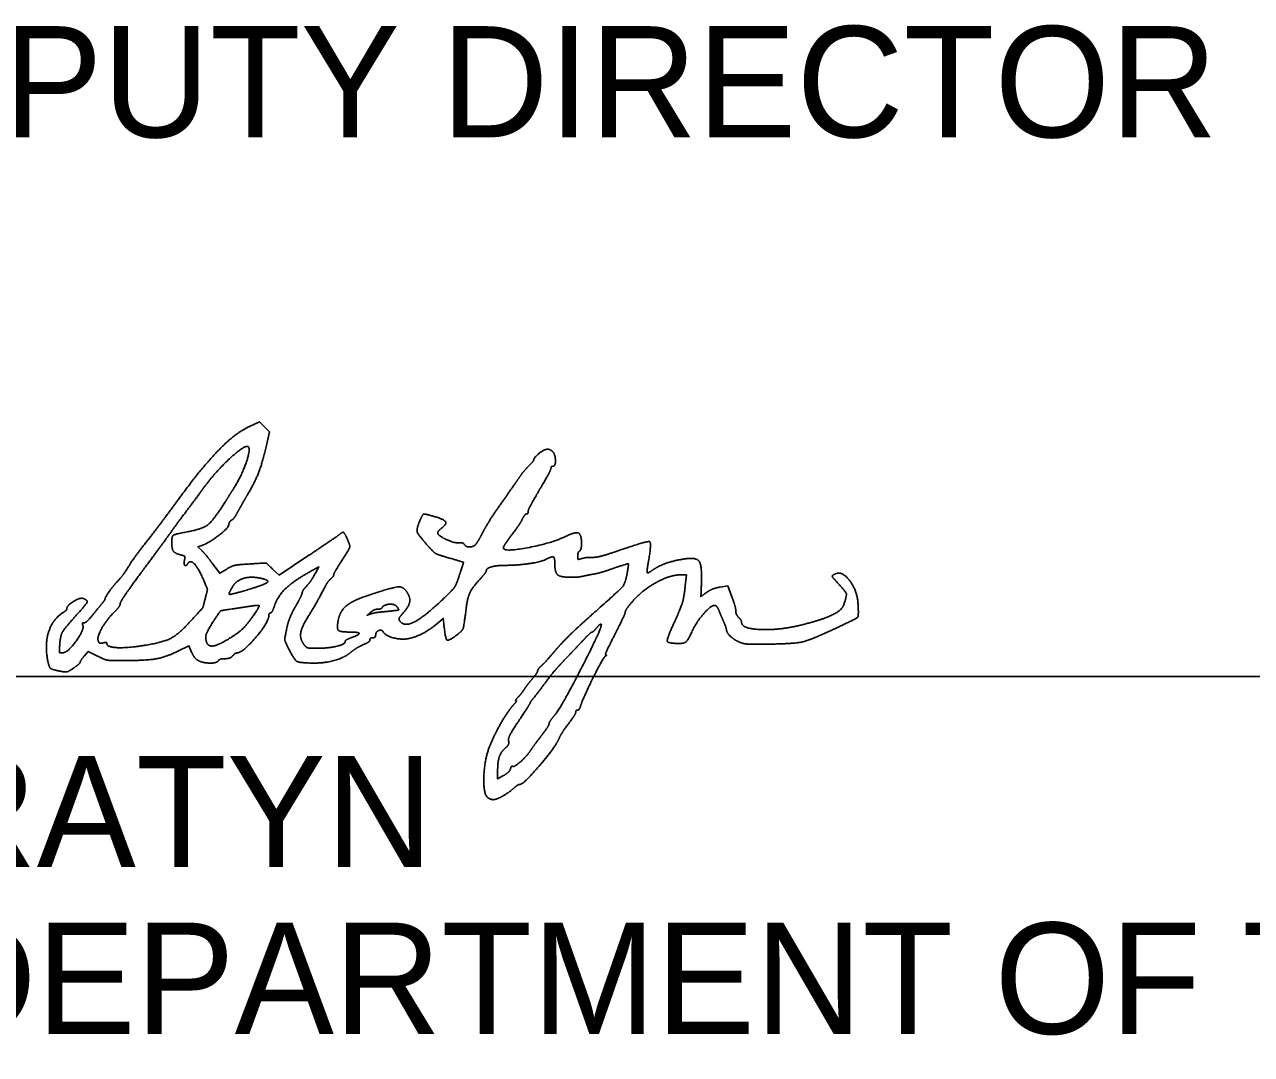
# Model space of a CAD drawing. Extents: x 0 to 70.2, y 0 to 31.4.
# Drawn here: x 25.73 to 27.275, y 7.648 to 8.946 of the extents above; entities that cross this region are included whole.
import ezdxf

# ---------------------------------------------------------------- set-up
doc = ezdxf.new("R2010")
doc.units = 0
for name, color, linetype in [('GM_X_City_Street', 7, 'Continuous'), ('SH_Data', 7, 'Continuous'), ('SH_Text', 7, 'Continuous')]:
    doc.layers.add(name, color=color, linetype=linetype)

msp = doc.modelspace()

# ---------------------------------------------------------------- linework, layer by layer
at = {"layer": 'GM_X_City_Street'}
for points in [[(26.0131, 8.4392), (26.0258, 8.4451), (26.0321, 8.4387), (26.0385, 8.4323), (26.0341, 8.4137)], [(25.9532, 8.2893), (25.9482, 8.2877), (25.9534, 8.2825)], [(26.0422, 8.2596), (26.0503, 8.2519), (26.0866, 8.276)], [(25.967, 8.2659), (25.9756, 8.2543), (25.9844, 8.2596)], [(26.0961, 8.2543), (26.1005, 8.2622), (26.095, 8.2593)], [(26.5619, 8.2384), (26.5634, 8.2522), (26.5556, 8.2522)], [(26.6058, 8.2368), (26.6154, 8.2383), (26.6205, 8.2247)], [(26.2578, 8.1906), (26.2572, 8.1974), (26.2513, 8.1923)], [(25.9402, 8.155), (25.9369, 8.163), (25.923, 8.1562)], [(25.8216, 8.15), (25.8101, 8.1557), (25.805, 8.1499)], [(26.3256, 8.0045), (26.3256, 7.9951), (26.3331, 7.9994)]]:
    msp.add_lwpolyline(points, dxfattribs=at)
for points in [[(25.9236, 8.3473), (25.9533, 8.3879), (25.9951, 8.4308), (26.0131, 8.4392)], [(26.0117, 8.4134), (26.008, 8.4171), (25.9695, 8.3814), (25.9541, 8.3601)], [(25.9934, 8.3614), (26.0028, 8.3763), (26.0148, 8.4103), (26.0117, 8.4134)], [(26.0341, 8.4137), (26.0291, 8.3925), (26.0199, 8.3689), (26.0105, 8.353)], [(26.3712, 8.3973), (26.3712, 8.4001), (26.3844, 8.4104), (26.3881, 8.4105)], [(26.3881, 8.4105), (26.3901, 8.4105), (26.3931, 8.4093), (26.3947, 8.4077)], [(26.3947, 8.4077), (26.3982, 8.4042), (26.3986, 8.389), (26.3952, 8.389)], [(26.3646, 8.3892), (26.3682, 8.3928), (26.3712, 8.3965), (26.3712, 8.3973)], [(26.3508, 8.372), (26.3547, 8.3778), (26.361, 8.3856), (26.3646, 8.3892)], [(26.3928, 8.3865), (26.3928, 8.3851), (26.3863, 8.373), (26.3784, 8.3596)], [(26.3952, 8.389), (26.3939, 8.389), (26.3928, 8.3878), (26.3928, 8.3865)], [(25.9541, 8.3601), (25.9505, 8.3551), (25.9411, 8.3424), (25.9332, 8.3319)], [(25.9829, 8.3447), (25.9861, 8.3499), (25.9909, 8.3574), (25.9934, 8.3614)], [(26.3292, 8.341), (26.3371, 8.3522), (26.3468, 8.3661), (26.3508, 8.372)], [(26.3784, 8.3596), (26.3705, 8.3462), (26.364, 8.3338), (26.364, 8.3321)], [(25.8834, 8.2939), (25.8923, 8.3052), (25.9104, 8.3293), (25.9236, 8.3473)], [(25.9331, 8.3061), (25.9537, 8.3098), (25.9677, 8.3207), (25.9829, 8.3447)], [(26.0105, 8.353), (26.007, 8.347), (26.0018, 8.3379), (25.9989, 8.3326)], [(25.9332, 8.3319), (25.9253, 8.3215), (25.9172, 8.3105), (25.9152, 8.3075)], [(25.9989, 8.3326), (25.9961, 8.3273), (25.9923, 8.3221), (25.9905, 8.3211)], [(26.2271, 8.3192), (26.2309, 8.3283), (26.234, 8.3293), (26.2467, 8.3255)], [(26.3078, 8.3074), (26.3116, 8.3146), (26.3212, 8.3298), (26.3292, 8.341)], [(26.362, 8.329), (26.3609, 8.329), (26.3585, 8.326), (26.3567, 8.3224)], [(26.364, 8.3321), (26.364, 8.3304), (26.3631, 8.329), (26.362, 8.329)], [(25.9872, 8.3156), (25.9872, 8.3119), (25.9614, 8.2919), (25.9532, 8.2893)], [(25.9905, 8.3211), (25.9887, 8.32), (25.9872, 8.3176), (25.9872, 8.3156)], [(26.2369, 8.2898), (26.2254, 8.3029), (26.2232, 8.3096), (26.2271, 8.3192)], [(26.2467, 8.3255), (26.2587, 8.322), (26.2616, 8.3158), (26.2539, 8.31)], [(26.3567, 8.3224), (26.3549, 8.3187), (26.3488, 8.3097), (26.3431, 8.3022)], [(25.9152, 8.3075), (25.9132, 8.3045), (25.8978, 8.2836), (25.881, 8.2609)], [(25.9152, 8.2939), (25.9152, 8.3008), (25.9193, 8.3036), (25.9331, 8.3061)], [(26.0866, 8.276), (26.1065, 8.2893), (26.1241, 8.3012), (26.1257, 8.3026)], [(26.1257, 8.3026), (26.1302, 8.3063), (26.1326, 8.3055), (26.1356, 8.2989)], [(26.1356, 8.2989), (26.14, 8.2892), (26.139, 8.2851), (26.1288, 8.2693)], [(26.2539, 8.31), (26.2512, 8.3079), (26.2497, 8.3051), (26.2506, 8.3037)], [(26.2506, 8.3037), (26.2533, 8.2999), (26.2732, 8.2917), (26.2778, 8.2925)], [(26.2985, 8.2912), (26.2998, 8.2928), (26.304, 8.3001), (26.3078, 8.3074)], [(26.3431, 8.3022), (26.3374, 8.2947), (26.3328, 8.2875), (26.3328, 8.2861)], [(26.3328, 8.2861), (26.3328, 8.2808), (26.3924, 8.2918), (26.4104, 8.3003)], [(26.4104, 8.3003), (26.4233, 8.3065), (26.4312, 8.3034), (26.4312, 8.292)], [(25.8619, 8.2645), (25.8648, 8.2693), (25.8745, 8.2826), (25.8834, 8.2939)], [(25.9262, 8.2775), (25.919, 8.2793), (25.9152, 8.285), (25.9152, 8.2939)], [(25.9534, 8.2825), (25.9562, 8.2797), (25.9623, 8.2722), (25.967, 8.2659)], [(26.2604, 8.2747), (26.2496, 8.2778), (26.2447, 8.2809), (26.2369, 8.2898)], [(26.2778, 8.2925), (26.2801, 8.2929), (26.2827, 8.2921), (26.2835, 8.2907)], [(26.2835, 8.2907), (26.2857, 8.2872), (26.2957, 8.2875), (26.2985, 8.2912)], [(26.4288, 8.2822), (26.4275, 8.2814), (26.4264, 8.2785), (26.4264, 8.2759)], [(26.4312, 8.292), (26.4312, 8.2874), (26.4301, 8.283), (26.4288, 8.2822)], [(26.4735, 8.2813), (26.5139, 8.2951), (26.5198, 8.2935), (26.5157, 8.2696)], [(25.9313, 8.2713), (25.9322, 8.2748), (25.9309, 8.2763), (25.9262, 8.2775)], [(25.9355, 8.2665), (25.9331, 8.2626), (25.9299, 8.2662), (25.9313, 8.2713)], [(25.9543, 8.2479), (25.9482, 8.2616), (25.9385, 8.2712), (25.9355, 8.2665)], [(26.0136, 8.266), (26.0339, 8.2672), (26.0341, 8.2671), (26.0422, 8.2596)], [(26.1288, 8.2693), (26.1235, 8.2611), (26.1192, 8.2535), (26.1192, 8.2524)], [(26.2772, 8.2509), (26.2828, 8.2677), (26.2825, 8.2683), (26.2604, 8.2747)], [(26.3861, 8.2715), (26.3806, 8.2686), (26.3504, 8.2642), (26.3354, 8.2642)], [(26.3976, 8.2668), (26.3976, 8.2742), (26.3939, 8.2757), (26.3861, 8.2715)], [(26.4169, 8.2492), (26.4045, 8.2492), (26.3976, 8.2555), (26.3976, 8.2668)], [(26.4264, 8.2759), (26.4264, 8.272), (26.4274, 8.2714), (26.4318, 8.2728)], [(26.4318, 8.2728), (26.4348, 8.2737), (26.4406, 8.2744), (26.4447, 8.2742)], [(26.4447, 8.2742), (26.4489, 8.2741), (26.4618, 8.2772), (26.4735, 8.2813)], [(26.5157, 8.2696), (26.5143, 8.262), (26.5136, 8.2554), (26.5141, 8.2549)], [(26.5216, 8.2588), (26.5289, 8.2638), (26.5471, 8.2701), (26.5608, 8.2723)], [(26.5608, 8.2723), (26.5754, 8.2746), (26.5831, 8.2642), (26.5823, 8.2429)], [(25.8456, 8.2426), (25.8522, 8.25), (25.8564, 8.2557), (25.8619, 8.2645)], [(25.881, 8.2609), (25.8643, 8.2383), (25.8505, 8.2182), (25.8504, 8.2162)], [(25.9844, 8.2596), (25.9909, 8.2634), (25.9985, 8.2651), (26.0136, 8.266)], [(26.095, 8.2593), (26.0716, 8.2468), (26.0488, 8.2261), (26.0447, 8.2136)], [(26.0833, 8.2362), (26.0887, 8.2422), (26.0912, 8.2457), (26.0961, 8.2543)], [(26.1192, 8.2524), (26.1192, 8.2513), (26.1176, 8.249), (26.1156, 8.2474)], [(26.3112, 8.257), (26.3112, 8.2561), (26.307, 8.2507), (26.3018, 8.245)], [(26.3354, 8.2642), (26.3239, 8.2642), (26.3112, 8.2604), (26.3112, 8.257)], [(26.4468, 8.2532), (26.4428, 8.2526), (26.4369, 8.2514), (26.4336, 8.2506)], [(26.4439, 8.2017), (26.4795, 8.2332), (26.4864, 8.2414), (26.4888, 8.2546)], [(26.4682, 8.2593), (26.4604, 8.2566), (26.4507, 8.2539), (26.4468, 8.2532)], [(26.4888, 8.2546), (26.4909, 8.2661), (26.4891, 8.2665), (26.4682, 8.2593)], [(26.5556, 8.2522), (26.5429, 8.2522), (26.5091, 8.2338), (26.4969, 8.2202)], [(26.5141, 8.2549), (26.5145, 8.2544), (26.5179, 8.2562), (26.5216, 8.2588)], [(26.7524, 8.2436), (26.7471, 8.2493), (26.7468, 8.2519), (26.7515, 8.2537)], [(26.7515, 8.2537), (26.76, 8.257), (26.7785, 8.232), (26.7795, 8.2158)], [(25.8312, 8.2222), (25.8312, 8.2238), (25.8403, 8.2368), (25.8456, 8.2426)], [(25.9576, 8.2234), (25.9602, 8.2332), (25.9599, 8.2354), (25.9543, 8.2479)], [(25.9928, 8.2388), (25.9858, 8.228), (25.9903, 8.2272), (26.0148, 8.2347)], [(26.0254, 8.2483), (26.0145, 8.2504), (25.9971, 8.2453), (25.9928, 8.2388)], [(26.0148, 8.2347), (26.034, 8.2406), (26.038, 8.2457), (26.0254, 8.2483)], [(26.0793, 8.2291), (26.0796, 8.2309), (26.0813, 8.234), (26.0833, 8.2362)], [(26.1087, 8.2381), (26.1006, 8.2227), (26.0928, 8.209), (26.0867, 8.1992)], [(26.1156, 8.2474), (26.1137, 8.2458), (26.1106, 8.2416), (26.1087, 8.2381)], [(26.1626, 8.2264), (26.1944, 8.237), (26.2078, 8.2374), (26.2129, 8.228)], [(26.2589, 8.2236), (26.2693, 8.2336), (26.2734, 8.2398), (26.2772, 8.2509)], [(26.3018, 8.245), (26.2933, 8.2355), (26.2876, 8.2229), (26.286, 8.2102)], [(26.4336, 8.2506), (26.4303, 8.2498), (26.4228, 8.2492), (26.4169, 8.2492)], [(26.5472, 8.1905), (26.5563, 8.2104), (26.5603, 8.2236), (26.5619, 8.2384)], [(26.5823, 8.2429), (26.5816, 8.2245), (26.5815, 8.2248), (26.5892, 8.2303)], [(26.5892, 8.2303), (26.593, 8.233), (26.6004, 8.2359), (26.6058, 8.2368)], [(26.7615, 8.2145), (26.7655, 8.2263), (26.7639, 8.2312), (26.7524, 8.2436)], [(25.7832, 8.2102), (25.7833, 8.2139), (25.8, 8.2239), (25.8038, 8.2224)], [(25.8038, 8.2224), (25.8098, 8.2201), (25.8075, 8.2153), (25.7932, 8.1993)], [(25.8288, 8.2179), (25.8301, 8.2195), (25.8312, 8.2214), (25.8312, 8.2222)], [(25.938, 8.1929), (25.9541, 8.2105), (25.9544, 8.211), (25.9576, 8.2234)], [(26.0708, 8.2121), (26.0752, 8.2197), (26.079, 8.2274), (26.0793, 8.2291)], [(26.1249, 8.1954), (26.1271, 8.2066), (26.1433, 8.22), (26.1626, 8.2264)], [(26.2019, 8.1948), (26.2072, 8.1861), (26.2339, 8.1996), (26.2589, 8.2236)], [(26.2129, 8.228), (26.2161, 8.2219), (26.2127, 8.2106), (26.2053, 8.2027)], [(26.4969, 8.2202), (26.4911, 8.2137), (26.4864, 8.2072), (26.4864, 8.2056)], [(26.6205, 8.2247), (26.6233, 8.2173), (26.6256, 8.2092), (26.6256, 8.2067)], [(25.7583, 8.1485), (25.7554, 8.1671), (25.7661, 8.1971), (25.7785, 8.2048)], [(25.7785, 8.2048), (25.7811, 8.2064), (25.7832, 8.2088), (25.7832, 8.2102)], [(25.8167, 8.203), (25.822, 8.2096), (25.8275, 8.2163), (25.8288, 8.2179)], [(25.843, 8.2055), (25.8332, 8.1958), (25.8208, 8.1737), (25.8226, 8.169)], [(25.8504, 8.2162), (25.8503, 8.2142), (25.847, 8.2094), (25.843, 8.2055)], [(25.9956, 8.2099), (25.9778, 8.2074), (25.9758, 8.2062), (25.9685, 8.195)], [(26.013, 8.2126), (26.0074, 8.2117), (25.9995, 8.2105), (25.9956, 8.2099)], [(26.018, 8.2009), (26.0258, 8.2123), (26.0249, 8.2145), (26.013, 8.2126)], [(26.0447, 8.2136), (26.043, 8.2084), (26.0407, 8.2042), (26.0396, 8.2042)], [(26.0599, 8.1842), (26.0615, 8.1919), (26.0664, 8.2044), (26.0708, 8.2121)], [(26.1658, 8.2052), (26.1612, 8.2014), (26.1612, 8.2014), (26.166, 8.2031)], [(26.1747, 8.209), (26.1724, 8.209), (26.1684, 8.2073), (26.1658, 8.2052)], [(26.166, 8.2031), (26.1686, 8.204), (26.1762, 8.2052), (26.1828, 8.2058)], [(26.1802, 8.2111), (26.1795, 8.2099), (26.177, 8.209), (26.1747, 8.209)], [(26.1987, 8.2122), (26.1959, 8.2156), (26.1825, 8.2148), (26.1802, 8.2111)], [(26.1828, 8.2058), (26.1995, 8.2074), (26.2019, 8.2083), (26.1987, 8.2122)], [(26.286, 8.2102), (26.2832, 8.1877), (26.2814, 8.1822), (26.2758, 8.1777)], [(26.4864, 8.2056), (26.4864, 8.204), (26.4804, 8.1912), (26.4732, 8.1771)], [(26.5988, 8.2138), (26.5945, 8.2138), (26.5762, 8.1933), (26.5715, 8.1831)], [(26.6044, 8.2072), (26.6029, 8.2108), (26.6004, 8.2138), (26.5988, 8.2138)], [(26.6103, 8.193), (26.6085, 8.1972), (26.6058, 8.2035), (26.6044, 8.2072)], [(26.6256, 8.2067), (26.6256, 8.2042), (26.6272, 8.2005), (26.6292, 8.1985)], [(26.7126, 8.1902), (26.7363, 8.1964), (26.7593, 8.2078), (26.7615, 8.2145)], [(26.7795, 8.2158), (26.7804, 8.2004), (26.7778, 8.1973), (26.7544, 8.1863)], [(25.7932, 8.1993), (25.7795, 8.1842), (25.7745, 8.174), (25.7739, 8.1602)], [(25.8032, 8.1888), (25.8024, 8.1908), (25.803, 8.1921), (25.8044, 8.1917)], [(25.8044, 8.1917), (25.8058, 8.1913), (25.8113, 8.1964), (25.8167, 8.203)], [(25.8815, 8.1635), (25.9042, 8.1672), (25.9238, 8.1774), (25.938, 8.1929)], [(25.9685, 8.195), (25.9603, 8.1824), (25.9571, 8.1725), (25.9593, 8.1667)], [(25.9881, 8.1723), (25.9993, 8.1792), (26.0102, 8.1898), (26.018, 8.2009)], [(26.0375, 8.2012), (26.0374, 8.1926), (26.0043, 8.1538), (25.9972, 8.1538)], [(26.0396, 8.2042), (26.0385, 8.2042), (26.0376, 8.2028), (26.0375, 8.2012)], [(26.0867, 8.1992), (26.0787, 8.1866), (26.0765, 8.1714), (26.0816, 8.1646)], [(26.1385, 8.1802), (26.127, 8.1802), (26.1229, 8.1847), (26.1249, 8.1954)], [(26.2053, 8.2027), (26.2025, 8.1997), (26.201, 8.1962), (26.2019, 8.1948)], [(26.2513, 8.1923), (26.2419, 8.1841), (26.2219, 8.1735), (26.2128, 8.1718)], [(26.2758, 8.1777), (26.264, 8.1685), (26.2597, 8.1716), (26.2578, 8.1906)], [(26.3973, 8.0751), (26.4049, 8.0838), (26.4582, 8.1876), (26.4561, 8.1897)], [(26.3999, 8.1589), (26.4071, 8.1673), (26.4269, 8.1865), (26.4439, 8.2017)], [(26.4561, 8.1897), (26.4554, 8.1904), (26.4528, 8.1885), (26.4504, 8.1856)], [(26.5546, 8.1658), (26.5401, 8.1658), (26.5385, 8.1712), (26.5472, 8.1905)], [(26.6137, 8.1834), (26.6136, 8.1845), (26.6121, 8.1889), (26.6103, 8.193)], [(26.6292, 8.1985), (26.6312, 8.1965), (26.6328, 8.1938), (26.6328, 8.1925)], [(26.6328, 8.1925), (26.6328, 8.184), (26.6834, 8.1825), (26.7126, 8.1902)], [(25.7787, 8.1542), (25.7851, 8.1552), (25.8052, 8.1836), (25.8032, 8.1888)], [(26.0619, 8.1602), (26.0575, 8.1693), (26.0573, 8.1715), (26.0599, 8.1842)], [(26.1419, 8.1733), (26.1522, 8.177), (26.1506, 8.1802), (26.1385, 8.1802)], [(26.172, 8.1763), (26.172, 8.1745), (26.1704, 8.173), (26.1684, 8.173)], [(26.1815, 8.1803), (26.1795, 8.1836), (26.172, 8.1805), (26.172, 8.1763)], [(26.2128, 8.1718), (26.2042, 8.1703), (26.1844, 8.1756), (26.1815, 8.1803)], [(26.4446, 8.1802), (26.4438, 8.1802), (26.4399, 8.1767), (26.4358, 8.1724)], [(26.4504, 8.1856), (26.448, 8.1826), (26.4454, 8.1802), (26.4446, 8.1802)], [(26.4732, 8.1771), (26.4659, 8.1629), (26.4607, 8.1514), (26.4618, 8.1513)], [(26.5715, 8.1831), (26.5658, 8.1707), (26.5609, 8.1658), (26.5546, 8.1658)], [(26.6293, 8.1678), (26.6223, 8.1712), (26.6138, 8.1796), (26.6137, 8.1834)], [(26.7544, 8.1863), (26.7196, 8.17), (26.6985, 8.1652), (26.6592, 8.1648)], [(25.7739, 8.1602), (25.7737, 8.1546), (25.7745, 8.1536), (25.7787, 8.1542)], [(25.8226, 8.169), (25.8235, 8.1666), (25.8258, 8.1657), (25.8288, 8.1665)], [(25.8288, 8.1665), (25.8314, 8.1672), (25.8336, 8.1668), (25.8336, 8.1657)], [(25.8336, 8.1657), (25.8336, 8.1611), (25.8592, 8.1599), (25.8815, 8.1635)], [(25.9593, 8.1667), (25.9614, 8.1615), (25.9749, 8.1641), (25.9881, 8.1723)], [(26.0937, 8.1411), (26.0762, 8.1412), (26.0692, 8.1454), (26.0619, 8.1602)], [(26.0816, 8.1646), (26.0844, 8.1608), (26.088, 8.1598), (26.0992, 8.1598)], [(26.0992, 8.1598), (26.1132, 8.1598), (26.1336, 8.1649), (26.1336, 8.1684)], [(26.1336, 8.1684), (26.1336, 8.1694), (26.1373, 8.1716), (26.1419, 8.1733)], [(26.1594, 8.1656), (26.152, 8.1623), (26.1444, 8.1578), (26.1402, 8.1543)], [(26.1648, 8.1705), (26.1648, 8.1692), (26.1624, 8.167), (26.1594, 8.1656)], [(26.1684, 8.173), (26.1664, 8.173), (26.1648, 8.1719), (26.1648, 8.1705)], [(26.3814, 8.1385), (26.3844, 8.1413), (26.3927, 8.1505), (26.3999, 8.1589)], [(26.4358, 8.1724), (26.4317, 8.1681), (26.4212, 8.157), (26.4124, 8.1477)], [(26.6592, 8.1648), (26.6442, 8.1646), (26.6339, 8.1657), (26.6293, 8.1678)], [(25.7749, 8.1308), (25.764, 8.1328), (25.7602, 8.1369), (25.7583, 8.1485)], [(25.805, 8.1499), (25.8022, 8.1467), (25.8, 8.1433), (25.8, 8.1424)], [(25.8524, 8.1442), (25.8368, 8.1442), (25.8309, 8.1453), (25.8216, 8.15)], [(25.923, 8.1562), (25.9074, 8.1484), (25.8823, 8.1442), (25.8524, 8.1442)], [(25.9484, 8.1444), (25.9458, 8.1458), (25.9421, 8.1506), (25.9402, 8.155)], [(25.974, 8.1442), (25.972, 8.141), (25.9545, 8.1411), (25.9484, 8.1444)], [(25.9822, 8.1466), (25.9785, 8.1466), (25.9748, 8.1455), (25.974, 8.1442)], [(25.992, 8.1502), (25.9903, 8.1482), (25.9859, 8.1466), (25.9822, 8.1466)], [(25.9972, 8.1538), (25.996, 8.1538), (25.9936, 8.1522), (25.992, 8.1502)], [(26.1402, 8.1543), (26.1325, 8.1479), (26.1082, 8.141), (26.0937, 8.1411)], [(26.4124, 8.1477), (26.4036, 8.1385), (26.3937, 8.1272), (26.3904, 8.1228)], [(26.461, 8.1495), (26.4583, 8.1477), (26.4331, 8.0967), (26.4301, 8.0872)], [(26.4618, 8.1513), (26.4628, 8.1513), (26.4624, 8.1505), (26.461, 8.1495)], [(25.7916, 8.1349), (25.7851, 8.1304), (25.7815, 8.1296), (25.7749, 8.1308)], [(25.8, 8.1424), (25.8, 8.1414), (25.7962, 8.138), (25.7916, 8.1349)], [(26.3694, 8.1215), (26.373, 8.1257), (26.376, 8.1301), (26.376, 8.1313)], [(26.376, 8.1313), (26.376, 8.1324), (26.3785, 8.1357), (26.3814, 8.1385)], [(26.3592, 8.1082), (26.3612, 8.1112), (26.3658, 8.1172), (26.3694, 8.1215)], [(26.3904, 8.1228), (26.3823, 8.1118), (26.3718, 8.098), (26.3688, 8.0945)], [(26.3488, 8.0938), (26.3479, 8.0938), (26.3491, 8.0958), (26.3514, 8.0982)], [(26.3514, 8.0982), (26.3537, 8.1006), (26.3572, 8.1051), (26.3592, 8.1082)], [(26.3154, 8.0358), (26.3213, 8.0506), (26.3384, 8.0805), (26.3455, 8.0884)], [(26.3455, 8.0884), (26.3482, 8.0913), (26.3497, 8.0938), (26.3488, 8.0938)], [(26.3664, 8.0906), (26.3664, 8.09), (26.36, 8.0801), (26.3523, 8.0685)], [(26.3688, 8.0945), (26.3675, 8.0929), (26.3664, 8.0911), (26.3664, 8.0906)], [(26.4262, 8.0818), (26.425, 8.0818), (26.424, 8.0806), (26.424, 8.0793)], [(26.4301, 8.0872), (26.4292, 8.0842), (26.4274, 8.0818), (26.4262, 8.0818)], [(26.3523, 8.0685), (26.3436, 8.0554), (26.3387, 8.0457), (26.3394, 8.043)], [(26.3904, 8.0648), (26.3904, 8.0661), (26.3935, 8.0708), (26.3973, 8.0751)], [(26.424, 8.0793), (26.424, 8.0779), (26.4197, 8.0711), (26.4145, 8.0642)], [(26.3802, 8.049), (26.3858, 8.0563), (26.3904, 8.0635), (26.3904, 8.0648)], [(26.4145, 8.0642), (26.4093, 8.0573), (26.4042, 8.0493), (26.4031, 8.0465)], [(26.3136, 7.9713), (26.3076, 7.9751), (26.3089, 8.0194), (26.3154, 8.0358)], [(26.3394, 8.043), (26.34, 8.0405), (26.3385, 8.0368), (26.3357, 8.0344)], [(26.4031, 8.0465), (26.3994, 8.0367), (26.3583, 7.9882), (26.3536, 7.9882)], [(26.3676, 8.0317), (26.3689, 8.0338), (26.3746, 8.0416), (26.3802, 8.049)], [(26.3357, 8.0344), (26.3298, 8.0292), (26.3256, 8.0168), (26.3256, 8.0045)], [(26.3448, 8.011), (26.3467, 8.0098), (26.3633, 8.0249), (26.3676, 8.0317)], [(26.3331, 7.9994), (26.3373, 8.0018), (26.3412, 8.0057), (26.3418, 8.0079)], [(26.3418, 8.0079), (26.3424, 8.0102), (26.3438, 8.0116), (26.3448, 8.011)], [(26.3461, 7.9836), (26.3399, 7.9779), (26.324, 7.969), (26.3201, 7.969)], [(26.3536, 7.9882), (26.3522, 7.9882), (26.3489, 7.9861), (26.3461, 7.9836)], [(26.3201, 7.969), (26.3185, 7.969), (26.3156, 7.9701), (26.3136, 7.9713)]]:
    msp.add_open_spline(points, degree=2, dxfattribs=at)
at = {"layer": 'SH_Data'}
msp.add_line((24.5279, 8.124), (28.0279, 8.124), dxfattribs=at)

# ---------------------------------------------------------------- texts
at = {"layer": 'SH_Text'}
for s, p in [('DISTRICT DEPUTY DIRECTOR', (24.5279, 8.8035)), ('PAMELA BORATYN', (24.5279, 7.884)), ('DIRECTOR, DEPARTMENT OF TRANSPORTATION', (24.5279, 7.674))]:
    msp.add_text(s, height=0.14, dxfattribs=at).set_placement(p)

doc.saveas('drawing.dxf')
